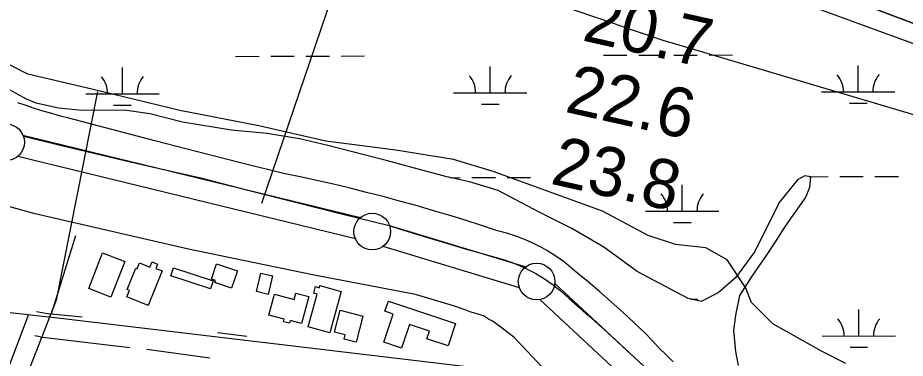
# Model space of a CAD drawing. Extents: x 3361039 to 3398939, y 576572 to 602007.
# Drawn here: x 3392837 to 3394047, y 583372 to 583836 of the extents above; entities that cross this region are included whole.
import ezdxf

# ---------------------------------------------------------------- set-up
doc = ezdxf.new("R2010")
doc.units = 0
for name, color, linetype in [('V-BLDG-OTLN', 7, 'Continuous'), ('V-FLOD-BASE', 7, 'Continuous'), ('V-LEVE-TOET', 7, 'Continuous'), ('V-RIVR-EDGE', 7, 'Continuous'), ('V-RIVR-RANG', 7, 'Continuous'), ('V-ROAD-CNTR', 7, 'Continuous'), ('V-SITE-VEGE', 7, 'Continuous'), ('V-SURV-LINE', 7, 'Continuous'), ('V-TOPO-DPTH', 7, 'Continuous'), ('V-TOPO-MINR', 7, 'Continuous'), ('V-TOPO-SHOR', 7, 'Continuous'), ('V-UTIL-LINE', 7, 'Continuous'), ('V-WETL-SWMP', 7, 'Continuous')]:
    doc.layers.add(name, color=color, linetype=linetype)

msp = doc.modelspace()

# ---------------------------------------------------------------- linework, layer by layer
at = {"layer": 'V-BLDG-OTLN'}
for points in [[(3392933.5, 583467.2), (3392952.5, 583515.9), (3392982.8, 583504.1), (3392963.7, 583455.3)], [(3393033.9, 583491.2), (3393014.8, 583444.1), (3392985.6, 583455.9), (3392989.2, 583464.8), (3392986.1, 583466.1), (3392997.8, 583494.9), (3392999.7, 583494.2), (3393002.9, 583502.1), (3393017.1, 583496.3), (3393020, 583503.6), (3393027.3, 583500.7), (3393024.9, 583494.8)], [(3393049.2, 583495.3), (3393103.2, 583477.6), (3393099.6, 583466.7), (3393045.7, 583484.4)], [(3393107.9, 583501.1), (3393136.3, 583491.6), (3393128.4, 583468), (3393105.7, 583475.5), (3393106.6, 583478.1), (3393100.9, 583480)], [(3393162.2, 583463.1), (3393168.1, 583488.3), (3393184.2, 583484.5), (3393178.3, 583459.3)], [(3393232.9, 583415.2), (3393245.3, 583459.7), (3393240.5, 583461), (3393242.9, 583469.9), (3393248.2, 583468.4), (3393249, 583471.2), (3393278.1, 583463.1), (3393262.5, 583407)], [(3393186.8, 583459.5), (3393213.8, 583452.3), (3393216.1, 583461), (3393233.6, 583456.3), (3393223.8, 583419.7), (3393208.4, 583423.9), (3393207.4, 583419.9), (3393199.2, 583422.1), (3393200.1, 583425.6), (3393179.3, 583431.2)], [(3393342.3, 583450.2), (3393433.9, 583419.5), (3393423.8, 583389.1), (3393394.8, 583398.8), (3393398.3, 583409.1), (3393371.1, 583418.3), (3393360.3, 583386.2), (3393336.1, 583394.3), (3393348.9, 583432.5), (3393337.7, 583436.3)], [(3393268.9, 583407.9), (3393276.6, 583437.6), (3393307.4, 583429.5), (3393298.2, 583394.1), (3393282.1, 583398.3), (3393283.6, 583404.1)]]:
    msp.add_lwpolyline(points, close=True, dxfattribs=at)
at = {"layer": 'V-FLOD-BASE'}
msp.add_lwpolyline([(3392845, 583674.9), (3392892.7, 583663.2), (3392940.5, 583651.7), (3392988.3, 583640.4), (3393036.2, 583629.3), (3393084.1, 583618.4), (3393148.8, 583601.8), (3393213.6, 583585.4), (3393278.4, 583569.3), (3393343.2, 583553.3), (3393368.8, 583545.1), (3393394.4, 583537.1), (3393420.1, 583529.4), (3393445.9, 583521.8), (3393471.7, 583514.5), (3393497.6, 583507.3), (3393504.3, 583505.2), (3393511, 583502.8), (3393517.7, 583500.2), (3393524.2, 583497.3), (3393530.7, 583494.3), (3393537, 583491.1), (3393543.3, 583487.7), (3393549.4, 583484.1), (3393555.4, 583480.4), (3393561.3, 583476.4), (3393567.1, 583472.2), (3393572.8, 583467.9), (3393578.3, 583463.4), (3393583.7, 583458.8), (3393588.9, 583453.9), (3393615.4, 583430.4), (3393641.7, 583406.8), (3393667.8, 583382.9), (3393693.8, 583358.9)], dxfattribs=at)
at = {"layer": 'V-LEVE-TOET'}
for points in [[(3393199.2, 583624.2), (3393140.6, 583638.8), (3393082, 583653.7), (3393023.5, 583668.7), (3392965, 583683.9), (3392906.6, 583699.3), (3392894.8, 583702.4), (3392883.1, 583705.6), (3392871.4, 583709), (3392859.7, 583712.7), (3392848.2, 583716.5), (3392836.7, 583720.5)], [(3393731, 583367.2), (3393721.1, 583376.8), (3393711.5, 583386.6), (3393702, 583396.5), (3393692.7, 583406.6), (3393677.4, 583420.9), (3393662, 583435.1), (3393646.4, 583449.1), (3393630.7, 583462.8), (3393614.8, 583476.4), (3393598.7, 583489.8), (3393582.5, 583503), (3393576.6, 583507.3), (3393570.7, 583511.4), (3393564.6, 583515.4), (3393558.4, 583519.1), (3393552.1, 583522.7), (3393545.7, 583526.1), (3393539.2, 583529.3), (3393532.6, 583532.3), (3393525.9, 583535.1), (3393519.1, 583537.7), (3393512.3, 583540.1), (3393505.4, 583542.2), (3393498.4, 583544.2), (3393491.4, 583546), (3393469.3, 583553.3), (3393447.1, 583560.3), (3393424.8, 583567.2), (3393402.5, 583573.8), (3393380.1, 583580.3), (3393357.7, 583586.5), (3393335.2, 583592.5), (3393312.7, 583598.3), (3393290.1, 583603.9), (3393267.4, 583609.3), (3393244.7, 583614.5), (3393222, 583619.5), (3393199.2, 583624.2)], [(3393590.1, 583319.9), (3393532.3, 583381.7), (3393513.4, 583401), (3393498.1, 583413), (3393490.7, 583418.5), (3393485.1, 583422.5), (3393479.1, 583425.7), (3393471.9, 583429.9), (3393468.9, 583430.9), (3393463.6, 583432.6), (3393459.9, 583433.8), (3393455.1, 583435.2), (3393450.4, 583436.9), (3393445.7, 583438.8), (3393431, 583443.7), (3393379.4, 583459.2), (3393238.7, 583486.1), (3393069.6, 583520.9), (3392860.4, 583569.3), (3392816.1, 583581.4)]]:
    msp.add_lwpolyline(points, dxfattribs=at)
at = {"layer": 'V-RIVR-EDGE'}
msp.add_spline([(3387368.6, 585771), (3387389, 585767.6), (3387407.3, 585766.1), (3387418.2, 585761.7), (3387425.5, 585756.5), (3387441.6, 585752.8), (3387452.6, 585751.4), (3387462.1, 585753.9), (3387477.4, 585758.2), (3387482.9, 585759.3), (3387491.7, 585759.3), (3387502.3, 585758.2), (3387510.3, 585756.3), (3387521.6, 585753), (3387530.1, 585752.3), (3387538.5, 585752.2), (3387549.8, 585752.2), (3387558.9, 585755.5), (3387571.4, 585756.9), (3387583.4, 585757.3), (3387598.4, 585756.1), (3387629.8, 585749.5), (3387659.8, 585743.5), (3387703.3, 585736.8), (3387727.4, 585734.2), (3387739.1, 585733.5), (3387750.8, 585734.2), (3387753.7, 585731.6), (3387763.2, 585723.9), (3387774.5, 585720.6), (3387790.6, 585719.8), (3387800.1, 585721.6), (3387814, 585720.1), (3387824.6, 585720.1), (3387847.3, 585714.2), (3387884.2, 585709.4), (3387930.2, 585702.7), (3387980.6, 585701.1), (3388035.1, 585696.5), (3388076, 585694.6), (3388096.9, 585693.8), (3388120.3, 585690.5), (3388145.1, 585685.3), (3388171.8, 585682.3), (3388198.8, 585676.8), (3388222.6, 585669.4), (3388245.6, 585660.6), (3388260.9, 585655.4), (3388279.6, 585655.4), (3388291.3, 585658.3), (3388298.9, 585663.7), (3388299.3, 585666.3), (3388299, 585670.7), (3388290.6, 585674.4), (3388291.7, 585677.3), (3388293.9, 585678.4), (3388303, 585677.6), (3388318.7, 585676.5), (3388334.1, 585672.8), (3388354.1, 585663.6), (3388357.1, 585659.9), (3388363.3, 585658.1), (3388368.4, 585658.1), (3388371, 585661), (3388375.3, 585662.1), (3388379, 585661.3), (3388383, 585659.1), (3388383.7, 585654.4), (3388384.1, 585649.3), (3388389.9, 585647.4), (3388406, 585642.3), (3388468.9, 585637.7), (3388491.5, 585635.8), (3388534.6, 585628.4), (3388578.1, 585619.2), (3388610.6, 585613.6), (3388635.9, 585612.1), (3388727.9, 585599.4), (3388768.5, 585591.7), (3388822.6, 585580.9), (3388865, 585570.6), (3388906.6, 585562.8), (3388924.1, 585559.5), (3388938.8, 585562), (3388961.4, 585563.4), (3388974.2, 585560.1), (3389007.5, 585553.4), (3389018.8, 585554.5), (3389027.2, 585555.9), (3389037.1, 585555.9), (3389051.7, 585553.7), (3389061.2, 585553.3), (3389081.3, 585552.1), (3389098.1, 585551), (3389120.4, 585548.7), (3389143.4, 585546.5), (3389160.2, 585542.1), (3389200.8, 585534.7), (3389222.3, 585525.1), (3389247.2, 585519.2), (3389280.4, 585509.6), (3389307.5, 585497.8), (3389334.5, 585487.2), (3389349.5, 585483.1), (3389361.5, 585483.1), (3389382.7, 585479), (3389397, 585476.8), (3389416.7, 585468.7), (3389441.9, 585458.4), (3389464.9, 585451.4), (3389479.5, 585449.2), (3389506.2, 585446.2), (3389533.2, 585447.2), (3389558.5, 585444.2), (3389577.8, 585437.9), (3389603.4, 585431.3), (3389618.7, 585425.1), (3389639.2, 585415.1), (3389657.8, 585410.3), (3389693.2, 585404.8), (3389768.9, 585383), (3389806.5, 585373), (3389854.3, 585362.3), (3389881.7, 585358.6), (3389913.9, 585354.5), (3389953.7, 585349.3), (3390008.2, 585341.8), (3390037.8, 585336.3), (3390074.3, 585327.8), (3390128, 585312.7), (3390164.5, 585301.6), (3390200.7, 585289.8), (3390292.7, 585255.6), (3390327.1, 585241.3), (3390360.7, 585231.7), (3390404.5, 585221), (3390454.9, 585214.3), (3390483.1, 585210.5), (3390491.8, 585209.4), (3390494.4, 585207.2), (3390501.3, 585201), (3390507.9, 585200.6), (3390527.3, 585196.2), (3390545.9, 585195), (3390557.6, 585194.3), (3390574.4, 585189.8), (3390605.5, 585179.5), (3390698.6, 585148.2), (3390763.2, 585126.9), (3390811.1, 585111), (3390852.4, 585097.8), (3390900.9, 585081.6), (3390948.1, 585063.5), (3390993.7, 585048.4), (3391036.8, 585031.9), (3391070.8, 585020.1), (3391140.5, 584997.6), (3391201.5, 584974.1), (3391247.5, 584957.5), (3391310.7, 584933.6), (3391362.2, 584914.8), (3391400.6, 584900.1), (3391441.8, 584885.7), (3391505.4, 584861.1), (3391563.5, 584841.9), (3391658.8, 584807.3), (3391712.8, 584786), (3391758.8, 584767.3), (3391796.1, 584749.6), (3391880.4, 584718.3), (3391926.8, 584701.4), (3391969.2, 584685.2), (3392003.9, 584666.9), (3392040, 584650.3), (3392077.6, 584636), (3392135.7, 584613.2), (3392164.9, 584598.1), (3392196, 584583.8), (3392224.8, 584578.2), (3392263.5, 584567.9), (3392290.6, 584559.8), (3392322.7, 584546.5), (3392396.5, 584512.7), (3392439.9, 584496.2), (3392471.7, 584484.8), (3392502, 584473.3), (3392510.8, 584467.5), (3392535.2, 584458.3), (3392606.1, 584432.9), (3392632.4, 584421.5), (3392666.7, 584406.8), (3392715.6, 584386.9), (3392777.4, 584364.8), (3392827, 584348.3), (3392863.6, 584335.4), (3392897.9, 584321.8), (3392928.6, 584307.8), (3392965.4, 584294.9), (3393010, 584279.1), (3393054.6, 584263.2), (3393092.5, 584248.5), (3393195.2, 584206.6), (3393234.2, 584187.9), (3393264.5, 584173.5), (3393294.1, 584162.1), (3393336.8, 584147.4), (3393374.5, 584136.3), (3393402.2, 584127.5), (3393414.3, 584119.8), (3393435.4, 584109.1), (3393459.2, 584098.1), (3393478.9, 584087.5), (3393513.6, 584076.4), (3393541.7, 584067.2), (3393588.1, 584047.4), (3393643.2, 584028.9), (3393668.4, 584018.3), (3393699.8, 584005), (3393737.1, 583991.8), (3393781.7, 583976), (3393884.7, 583943.2), (3393927, 583928.8), (3393981.1, 583908.2), (3394043.9, 583885.4), (3394095.8, 583868.1), (3394154.9, 583847.1), (3394200.2, 583830.5), (3394247, 583816.2), (3394293, 583801.4), (3394349.6, 583781.2), (3394409.1, 583754.7), (3394451.8, 583730.5), (3394470.5, 583720.2), (3394481.8, 583715.4), (3394494.2, 583713.6), (3394502.6, 583708.1), (3394507.3, 583700.4), (3394511.3, 583697.8), (3394522.7, 583692.3), (3394557.3, 583675.8), (3394600.4, 583659.9), (3394658.1, 583638.9), (3394704.5, 583623.5), (3394760.4, 583607.6), (3394824, 583588.8), (3394867.8, 583570.8), (3394925.9, 583546.9), (3394972.2, 583528.9), (3394995.6, 583520), (3395064.7, 583504.2), (3395088.4, 583499.3), (3395120.2, 583491.6), (3395149.1, 583480.5), (3395173.2, 583476.8), (3395201.3, 583471.3), (3395236.4, 583459.9), (3395256.8, 583451.8), (3395280.9, 583445.5), (3395300.3, 583445.1), (3395316.7, 583440.7), (3395324.4, 583433.3), (3395335.3, 583426), (3395353.6, 583417.9), (3395398.9, 583403.9), (3395426.3, 583397.2), (3395442, 583391), (3395455.9, 583383.3), (3395476, 583377.8), (3395495.7, 583369.3), (3395511, 583368.2), (3395530.4, 583365.9), (3395550.5, 583361.8), (3395654.6, 583334.9), (3395704.7, 583322.4), (3395743.7, 583306.9), (3395765.3, 583295.5), (3395788.3, 583286.3), (3395816.4, 583278.9), (3395861.7, 583270.8), (3395916.2, 583261.5), (3395960.7, 583252.6), (3396008.6, 583242.6), (3396060.8, 583230.5), (3396093.4, 583222.3), (3396135.4, 583208.7), (3396170.1, 583199.8), (3396204.4, 583191.3), (3396254.8, 583177.3), (3396301.2, 583165.9), (3396364.4, 583152.9), (3396399.1, 583144.4), (3396426.9, 583138.5), (3396463.1, 583133), (3396489.8, 583132.9), (3396523.4, 583130.2), (3396607.8, 583114), (3396670.3, 583102.1), (3396708.3, 583095.4), (3396743, 583089.5), (3396775.1, 583083.9)], degree=3, dxfattribs=at)
at = {"layer": 'V-RIVR-RANG'}
msp.add_line((3393169.6, 583583.4), (3393556.8, 584719.2), dxfattribs=at)
at = {"layer": 'V-ROAD-CNTR'}
for points in [[(3393449.3, 583360.6), (3392891.5, 583427), (3392357.5, 583486.2), (3391792.8, 583569.7)], [(3392851.3, 583431.8), (3392627.2, 582841.3), (3392583.1, 582702.4), (3392531.5, 582557.8), (3392529.2, 582531.9), (3392531.1, 582518.2), (3392528.1, 582482.7), (3392454.5, 582278), (3392355.2, 582035.2)]]:
    msp.add_lwpolyline(points, dxfattribs=at)
at = {"layer": 'V-SITE-VEGE'}
for p, q in [((3392850.6, 583759.5), (3392809.1, 583780.3)), ((3392937.7, 583738.8), (3392850.6, 583759.5)), ((3393058, 583709.7), (3392937.7, 583738.8)), ((3393165.8, 583689), (3393058, 583709.7)), ((3393257.1, 583668.2), (3393165.8, 583689)), ((3393352.5, 583655.8), (3393257.1, 583668.2)), ((3393431.3, 583643.3), (3393352.5, 583655.8)), ((3393485.2, 583626.7), (3393431.3, 583643.3)), ((3393634.6, 583572.7), (3393485.2, 583626.7)), ((3393696.8, 583539.5), (3393634.6, 583572.7)), ((3393734.1, 583527.1), (3393696.8, 583539.5)), ((3393775.6, 583522.9), (3393734.1, 583527.1)), ((3393804.6, 583506.3), (3393775.6, 583522.9)), ((3393829.5, 583468.9), (3393804.6, 583506.3)), ((3393837.8, 583448.2), (3393829.5, 583468.9)), ((3393866.9, 583419.1), (3393837.8, 583448.2)), ((3393933.2, 583381.8), (3393866.9, 583419.1)), ((3393966.4, 583365.2), (3393933.2, 583381.8))]:
    msp.add_line(p, q, dxfattribs=at)
at = {"layer": 'V-SURV-LINE'}
for points in [[(3392843.8, 583676.4), (3393304.5, 583564.2)], [(3393297.4, 583535), (3392836.7, 583647.3)], [(3393343.8, 583553.4), (3393529.9, 583496.9)], [(3393521.2, 583468.2), (3393335.1, 583524.7)], [(3393569.5, 583474.1), (3393792.6, 583266.9)], [(3393772.2, 583244.9), (3393549.1, 583452.2)]]:
    msp.add_lwpolyline(points, dxfattribs=at)
for centre in [(3392820.8, 583666.6), (3393320.3, 583544.9), (3393544.6, 583476.8)]:
    msp.add_circle(centre, 25, dxfattribs=at)
at = {"layer": 'V-TOPO-DPTH'}
msp.add_lwpolyline([(3395292.5, 583438.3), (3395001.1, 583522.6), (3394918.6, 583546.3), (3394836.2, 583569.8), (3394753.6, 583593.2), (3394671.1, 583616.4), (3394566.6, 583645.6), (3394536.2, 583654.1), (3394505.9, 583662.8), (3394475.7, 583671.6), (3393772.5, 583936.8), (3393756.9, 583941.8), (3393741.3, 583946.8), (3393068.1, 584211), (3393041, 584220.8), (3393013.8, 584230.7), (3392986.7, 584240.6), (3392333.6, 584495.2)], dxfattribs=at)
at = {"layer": 'V-TOPO-MINR'}
for points in [[(3392333.6, 584495.2), (3392986.7, 584240.6), (3393013.8, 584230.7), (3393041, 584220.8), (3393068.1, 584211), (3393741.3, 583946.8), (3393756.9, 583941.8), (3393772.5, 583936.8), (3394475.7, 583671.6), (3394505.9, 583662.8), (3394536.2, 583654.1), (3394566.6, 583645.6), (3394671.1, 583616.4), (3394753.6, 583593.2), (3394836.2, 583569.8), (3394918.6, 583546.3), (3395001.1, 583522.6), (3395292.5, 583438.3)], [(3392256.5, 584475.3), (3393034.3, 584188.9), (3393039.2, 584187.1), (3393043.9, 584185.1), (3393048.6, 584182.9), (3393053.2, 584180.6), (3393057.8, 584178.2), (3393062.3, 584175.8), (3393066.9, 584173.3), (3393746.3, 583916.2), (3393750.9, 583914.7), (3393753.2, 583914), (3393755.6, 583913.3), (3393768.7, 583909.1), (3393771.6, 583908.1), (3393774.4, 583907), (3393777.2, 583905.7), (3393780, 583904.3), (3393782.7, 583902.9), (3393785.4, 583901.5), (3393788.1, 583900.1), (3394463.4, 583653.6)], [(3392293, 584386.4), (3392910, 584097.1), (3392952.5, 584078.2), (3393572.4, 583855.2), (3393597.9, 583846.3), (3393623.5, 583837.4), (3393649.1, 583828.7), (3393674.8, 583820), (3393716.8, 583805.9), (3393721.5, 583804.4), (3393726.1, 583802.9), (3394442.8, 583590.5), (3394465.7, 583582.8), (3394488.5, 583574.7), (3394511.2, 583566.1), (3395350.3, 583253.7)]]:
    msp.add_lwpolyline(points, dxfattribs=at)
at = {"layer": 'V-TOPO-SHOR'}
for p, q in [((3392915.4, 583539.1), (3392882.5, 583432.5)), ((3392862.5, 583435.9), (3392882.5, 583432.5)), ((3392924.8, 583428.4), (3392882.5, 583432.5)), ((3393109.2, 583407.6), (3393149.2, 583402.6)), ((3392867.1, 583401.4), (3392860.2, 583402.8)), ((3392867.1, 583401.4), (3392989.6, 583387)), ((3393012.7, 583384.5), (3393098.6, 583372.9))]:
    msp.add_line(p, q, dxfattribs=at)
at = {"layer": 'V-UTIL-LINE'}
msp.add_lwpolyline([(3392945.6, 583735.8), (3392888.9, 583451.4), (3392840.7, 583328.3)], dxfattribs=at)
at = {"layer": 'V-WETL-SWMP'}
for p, q in [((3393133.9, 583783.7), (3393165.9, 583783.8)), ((3393181.9, 583783.8), (3393213.9, 583783.9)), ((3393229.9, 583784), (3393261.9, 583784.1)), ((3393277.9, 583784.1), (3393309.9, 583784.2)), ((3393635.8, 583785.1), (3393667.8, 583785.2)), ((3393683.8, 583785.2), (3393715.8, 583785.3)), ((3393731.8, 583785.4), (3393763.8, 583785.4)), ((3393779.8, 583785.5), (3393811.8, 583785.6)), ((3393481.4, 583733.9), (3393481.3, 583769.9)), ((3393983.3, 583735.3), (3393983.2, 583771.3)), ((3392848.5, 583725.2), (3392777.2, 583764.5)), ((3392979.5, 583732.5), (3392979.4, 583768.5)), ((3392929.5, 583732.4), (3393029.5, 583732.7)), ((3393431.4, 583733.8), (3393531.4, 583734.1)), ((3393933.3, 583735.2), (3394033.3, 583735.5)), ((3392861.9, 583719.9), (3392848.5, 583725.2)), ((3392892.1, 583712.9), (3392861.9, 583719.9)), ((3392920.1, 583710.3), (3392892.1, 583712.9)), ((3392952, 583710), (3392920.1, 583710.3)), ((3392982.4, 583710.4), (3392952, 583710)), ((3392967.5, 583717.1), (3392991.5, 583717.1)), ((3393017, 583705.4), (3392982.4, 583710.4)), ((3393469.4, 583718.5), (3393493.4, 583718.5)), ((3393971.3, 583719.9), (3393995.3, 583719.9)), ((3393061.5, 583693.9), (3393017, 583705.4)), ((3393128.4, 583683), (3393061.5, 583693.9)), ((3393176.8, 583678.5), (3393128.4, 583683)), ((3393221.3, 583671.4), (3393176.8, 583678.5)), ((3393259.9, 583662.3), (3393221.3, 583671.4)), ((3393309.4, 583649.6), (3393259.9, 583662.3)), ((3393341.3, 583641.4), (3393309.4, 583649.6)), ((3393382.9, 583629.9), (3393341.3, 583641.4)), ((3393422.3, 583619.3), (3393382.9, 583629.9)), ((3393452.9, 583612.7), (3393422.3, 583619.3)), ((3393426.6, 583618.3), (3393440.3, 583618.4)), ((3393492.3, 583600.8), (3393452.9, 583612.7)), ((3393456.3, 583618.4), (3393488.3, 583618.5)), ((3393504.3, 583618.6), (3393536.3, 583618.7)), ((3393900.4, 583615.3), (3393875.3, 583584.4)), ((3393910.4, 583620.7), (3393900.4, 583615.3)), ((3393918.6, 583619.4), (3393910.4, 583620.7)), ((3393916.9, 583619.7), (3393942.2, 583619.8)), ((3393917.3, 583605.3), (3393918.6, 583619.4)), ((3393958.2, 583619.8), (3393990.2, 583619.9)), ((3394006.2, 583619.9), (3394038.2, 583620)), ((3393549.1, 583571.1), (3393492.3, 583600.8)), ((3393743.2, 583572.8), (3393743.1, 583608.8)), ((3393911.2, 583591.1), (3393917.3, 583605.3)), ((3393898.4, 583572.3), (3393911.2, 583591.1)), ((3393875.3, 583584.4), (3393842.3, 583517.7)), ((3393592.7, 583549), (3393549.1, 583571.1)), ((3393693.2, 583572.7), (3393793.2, 583572.9)), ((3393884, 583552.4), (3393898.4, 583572.3)), ((3393731.3, 583557.3), (3393755.3, 583557.4)), ((3393871.2, 583532.4), (3393884, 583552.4)), ((3393636.2, 583523.7), (3393592.7, 583549)), ((3393857.2, 583510.9), (3393871.2, 583532.4)), ((3393681.6, 583490.5), (3393636.2, 583523.7)), ((3393842.3, 583517.7), (3393815.9, 583481.7)), ((3393838.8, 583484.2), (3393857.2, 583510.9)), ((3393751.4, 583453.6), (3393681.6, 583490.5)), ((3393815.9, 583481.7), (3393792.1, 583461.4)), ((3393821.6, 583458), (3393838.8, 583484.2)), ((3393792.1, 583461.4), (3393769.1, 583449.4)), ((3393816.2, 583431.2), (3393821.6, 583458)), ((3393769.1, 583449.4), (3393751.4, 583453.6)), ((3393754.8, 583452.8), (3393764.7, 583452.8)), ((3393813.6, 583410), (3393816.2, 583431.2)), ((3393984.2, 583402.7), (3393984.1, 583438.7)), ((3393816.5, 583381.6), (3393813.6, 583410)), ((3393934.2, 583402.5), (3394034.2, 583402.8)), ((3393820.2, 583362.2), (3393816.5, 583381.6)), ((3393972.2, 583387.2), (3393996.2, 583387.3))]:
    msp.add_line(p, q, dxfattribs=at)
for centre, start, end in [((3393426.1, 583734.3), 359.3865, 40.9302), ((3393536.6, 583734.6), 139.3865, 180.9301), ((3393928, 583735.6), 359.3865, 40.9302), ((3394038.5, 583735.9), 139.3865, 180.9301), ((3392924.2, 583732.9), 359.3865, 40.9302), ((3393034.7, 583733.2), 139.3865, 180.9301), ((3393688, 583573.1), 359.3865, 40.9302), ((3393798.5, 583573.4), 139.3865, 180.9301), ((3393928.9, 583403), 359.3865, 40.9302), ((3394039.4, 583403.3), 139.3865, 180.9301)]:
    msp.add_arc(centre, 35.2, start, end, dxfattribs=at)

# ---------------------------------------------------------------- texts
at = {"layer": 'V-RIVR-RANG'}
for s, p in [('20.7', (3393605.1, 583805.7)), ('22.6', (3393581.6, 583708.4)), ('23.8', (3393561.8, 583610.4))]:
    msp.add_text(s, height=67, rotation=347.3583, dxfattribs=at).set_placement(p)

doc.saveas('drawing.dxf')
